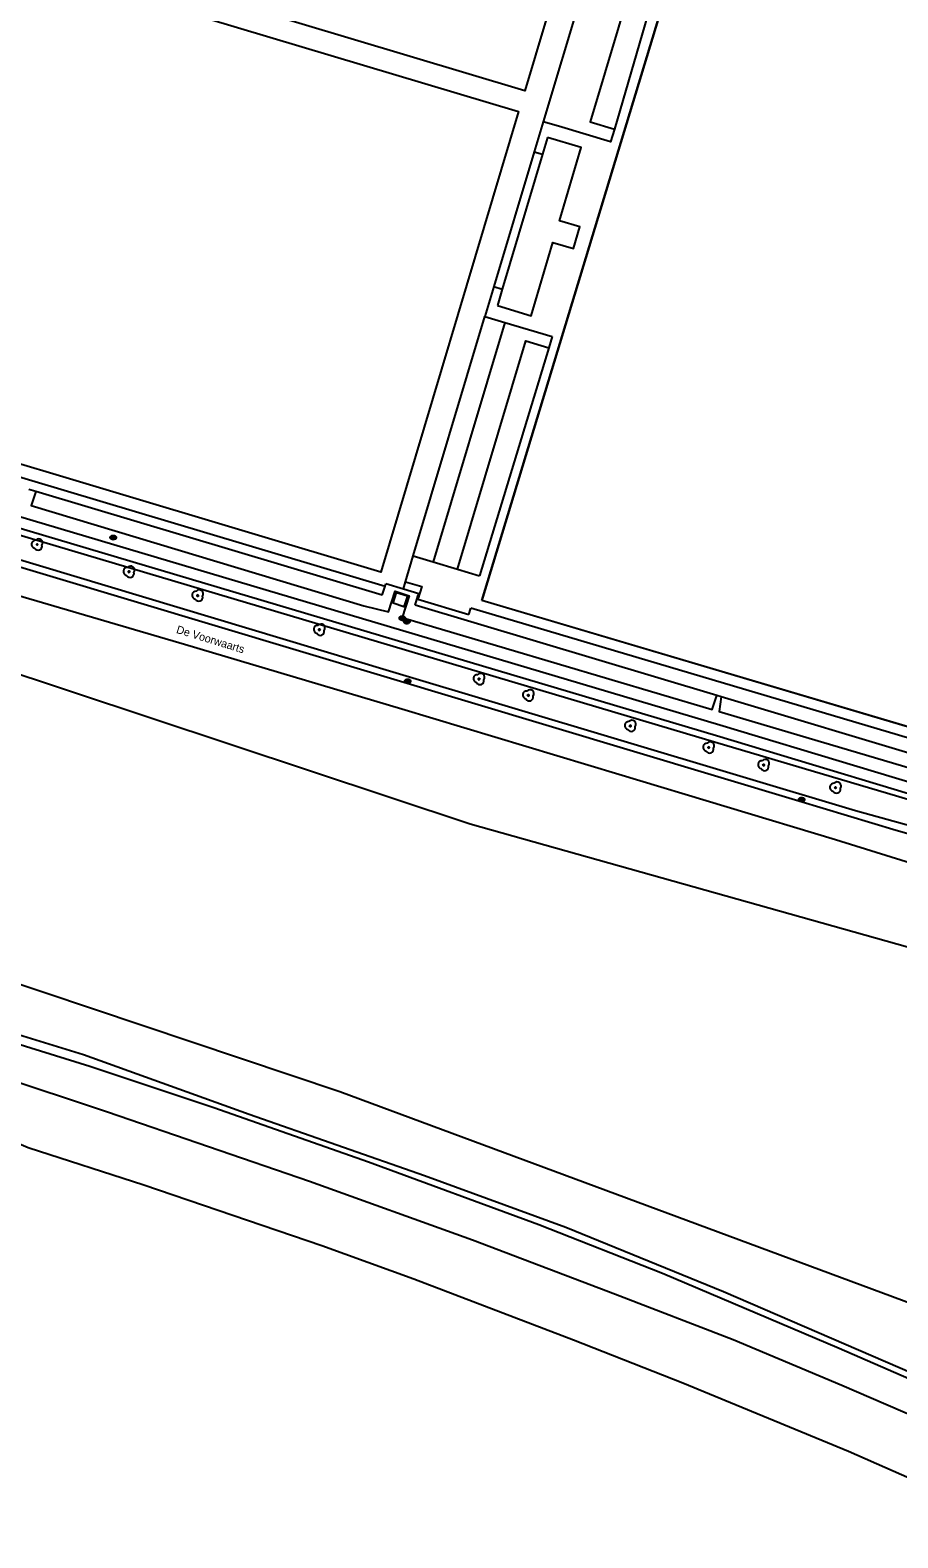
# Model space of a CAD drawing. Extents: x 194485 to 197793, y 468269 to 470822.
# Drawn here: x 196278.1 to 196408.9, y 469002.3 to 469229.5 of the extents above; entities that cross this region are included whole.
import ezdxf

# ---------------------------------------------------------------- set-up
doc = ezdxf.new("R2010")
doc.units = 0
for name, color, linetype in [('BGT begrenzing kruinlijn', 7, 'Continuous'), ('BGT grensvlak begroeid terreindeel', 7, 'Continuous'), ('BGT grensvlak begroeid terreindeel LR', 7, 'Continuous'), ('BGT grensvlak onbegroeid terreindeel', 7, 'Continuous'), ('BGT grensvlak onbegroeid terreindeel LR', 7, 'Continuous'), ('BGT grensvlak ondersteunend wegdeel', 7, 'Continuous'), ('BGT grensvlak overig bouwwerk', 7, 'Continuous'), ('BGT grensvlak pand op maaiveld', 7, 'Continuous'), ('BGT grensvlak vegetatieobject', 7, 'Continuous'), ('BGT grensvlak wegdeel', 7, 'Continuous'), ('BGT lijnelement scheiding hek', 7, 'Continuous'), ('BGT puntobject put drainageput', 7, 'Continuous'), ('BGT puntobject put inspectie- rioolput', 7, 'Continuous'), ('BGT puntobject vegetatieobject boom', 7, 'Continuous'), ('BGT tekst openbare ruimte label weg', 7, 'Continuous'), ('GEM grensvlak WOZ op maaiveld', 7, 'Continuous')]:
    doc.layers.add(name, color=color, linetype=linetype)

msp = doc.modelspace()

# ---------------------------------------------------------------- linework, layer by layer
at = {"layer": 'BGT begrenzing kruinlijn'}
for p, q in [((196289.77, 469066.5), (196265.18, 469074.62)), ((196320.24, 469056.04), (196289.77, 469066.5)), ((196344.82, 469047.17), (196320.24, 469056.04)), ((196366.39, 469039), (196344.82, 469047.17)), ((196384.09, 469032.18), (196366.39, 469039)), ((196400.48, 469025.28), (196384.09, 469032.18)), ((196419.48, 469017.11), (196400.48, 469025.28))]:
    msp.add_line(p, q, dxfattribs=at)
at = {"layer": 'BGT grensvlak begroeid terreindeel'}
msp.add_line((196349.69, 469185.48), (196338.89, 469149.39), dxfattribs=at)
for points in [[(196434.71, 469015.8), (196400.08, 469030.84), (196373.46, 469042.14), (196354.81, 469049.48), (196329.14, 469058.95), (196305.82, 469067.12), (196287.13, 469073.34), (196263.31, 469080.74), (196240.21, 469087.53), (196215.65, 469094.21), (196189.11, 469100.65), (196136.13, 469112.17), (196119.75, 469115.54), (196102.39, 469118.61), (196094.23, 469119.82), (196092.68, 469120.22), (196091.38, 469120.74), (196090.36, 469121.37), (196089.46, 469122.16), (196088.39, 469123.35), (196087.8, 469124.2)], [(196087.8, 469124.2), (196108.2, 469119.79), (196126.38, 469115.77), (196143.27, 469112.16), (196176.14, 469104.87), (196198.98, 469099.42), (196217.13, 469094.83), (196250.76, 469085.84), (196271.73, 469079.61), (196286.17, 469075.15), (196311.17, 469066.15), (196337.58, 469056.94), (196358.91, 469049.17), (196382.64, 469039.43), (196437.42, 469015.79), (196455.06, 469007.97), (196467.57, 469002.33)]]:
    msp.add_lwpolyline(points, dxfattribs=at)
at = {"layer": 'BGT grensvlak begroeid terreindeel LR'}
msp.add_lwpolyline([(196257.82, 469091.98), (196272.21, 469133.91), (196344.46, 469109.93), (196429.69, 469085.95), (196426.29, 469076.36), (196435.11, 469072.95), (196421.96, 469033.51), (196324.81, 469069.55), (196257.82, 469091.98)], dxfattribs=at)
at = {"layer": 'BGT grensvlak onbegroeid terreindeel'}
for p, q in [((196367.78, 469256.82), (196355.48, 469215.74)), ((196354.12, 469211.19), (196348.04, 469190.88)), ((196354.12, 469211.19), (196355.38, 469210.82)), ((196348.04, 469190.88), (196349.31, 469190.5)), ((196335.89, 469150.29), (196346.69, 469186.37)), ((196346.69, 469186.37), (196349.69, 469185.48)), ((196349.69, 469185.48), (196356.81, 469183.35)), ((196356.81, 469183.35), (196356.3, 469181.66)), ((196225.25, 469177.58), (196331.64, 469145.74)), ((196335.89, 469150.29), (196338.89, 469149.39)), ((196338.89, 469149.39), (196342.55, 469148.29)), ((196334.41, 469145.32), (196334.73, 469146.4)), ((196419.99, 469121.71), (196346.23, 469143.59)), ((196344.26, 469141.46), (196344.55, 469142.42)), ((196420.95, 469119.75), (196344.55, 469142.42))]:
    msp.add_line(p, q, dxfattribs=at)
for points in [[(196249.42, 469251.33), (196270.03, 469320.21), (196373.32, 469289.3), (196352.7, 469220.41), (196249.42, 469251.33)], [(196382.27, 469251.2), (196378.57, 469250.24), (196346.23, 469143.59)], [(196376.67, 469250.66), (196373.32, 469251.67), (196362.56, 469215.73), (196366.21, 469214.63)], [(196227.7, 469178.78), (196248.47, 469248.17), (196351.76, 469217.26), (196330.99, 469147.87), (196227.7, 469178.78)], [(196366.21, 469214.63), (196365.62, 469212.71), (196357.77, 469215.06), (196355.48, 469215.74)], [(196342.55, 469148.29), (196352.87, 469182.69), (196356.3, 469181.66)], [(196334.73, 469146.4), (196337.16, 469145.68), (196336.59, 469143.76), (196344.26, 469141.46)]]:
    msp.add_lwpolyline(points, dxfattribs=at)
at = {"layer": 'BGT grensvlak onbegroeid terreindeel LR'}
for p, q in [((196376.67, 469250.66), (196366.21, 469214.63)), ((196355.48, 469215.74), (196354.12, 469211.19)), ((196348.04, 469190.88), (196346.69, 469186.37)), ((196356.3, 469181.66), (196345.88, 469147.3)), ((196334.73, 469146.4), (196335.89, 469150.29)), ((196342.55, 469148.29), (196345.88, 469147.3))]:
    msp.add_line(p, q, dxfattribs=at)
at = {"layer": 'BGT grensvlak ondersteunend wegdeel'}
for p, q in [((196278.99, 469160.01), (196277.95, 469160.32)), ((196382.28, 469129.07), (196381.67, 469129.26))]:
    msp.add_line(p, q, dxfattribs=at)
msp.add_lwpolyline([(196155.29, 469189.79), (196178.03, 469183.09), (196227.61, 469168.27), (196275.46, 469153.78), (196381.32, 469122.27), (196422.32, 469110.14), (196425.18, 469108.39), (196424.91, 469107.34), (196418.19, 469107.59), (196402.58, 469111.91), (196332.32, 469132.95), (196268.61, 469152.07), (196228.71, 469163.94), (196177.73, 469179.37), (196148.29, 469188.39), (196151.52, 469189.57)], dxfattribs=at)
at = {"layer": 'BGT grensvlak overig bouwwerk'}
msp.add_lwpolyline([(196333.38, 469144.79), (196335, 469144.27), (196334.47, 469142.65), (196332.86, 469143.17), (196333.38, 469144.79)], dxfattribs=at)
at = {"layer": 'BGT grensvlak pand op maaiveld'}
for p, q in [((196356.14, 469213.35), (196355.38, 469210.82)), ((196355.38, 469210.82), (196349.31, 469190.5)), ((196349.31, 469190.5), (196348.57, 469188.02))]:
    msp.add_line(p, q, dxfattribs=at)
msp.add_lwpolyline([(196348.57, 469188.02), (196353.64, 469186.5), (196356.94, 469197.55), (196360.03, 469196.64), (196360.99, 469199.89), (196357.91, 469200.8), (196361.21, 469211.84), (196356.14, 469213.35)], dxfattribs=at)
at = {"layer": 'BGT grensvlak vegetatieobject'}
for p, q in [((196331.22, 469144.37), (196278.99, 469160.01)), ((196331.22, 469144.37), (196331.64, 469145.74)), ((196331.64, 469145.74), (196331.75, 469146.12)), ((196331.75, 469146.12), (196334.41, 469145.32)), ((196334.41, 469145.32), (196336.71, 469144.64)), ((196336.18, 469142.88), (196336.59, 469144.26)), ((196381.67, 469129.26), (196336.18, 469142.88)), ((196336.59, 469144.26), (196336.71, 469144.64)), ((196430.5, 469114.63), (196382.28, 469129.07))]:
    msp.add_line(p, q, dxfattribs=at)
for points in [[(196278.99, 469160.01), (196278.3, 469157.92), (196328.43, 469142.8), (196332.16, 469141.88), (196333.16, 469144.97), (196335.27, 469144.28), (196334.21, 469141), (196380.95, 469127.16), (196381.67, 469129.26)], [(196382.28, 469129.07), (196382.01, 469126.87), (196430.69, 469112.44), (196431.38, 469114.02)]]:
    msp.add_lwpolyline(points, dxfattribs=at)
at = {"layer": 'BGT grensvlak wegdeel'}
for points in [[(196155.14, 469192.87), (196178.85, 469185.68), (196228.33, 469170.87), (196276.24, 469156.36), (196382.09, 469124.85), (196423.42, 469112.37)], [(196155.43, 469190.78), (196178.32, 469184.05), (196205.61, 469175.85), (196227.9, 469169.22), (196275.75, 469154.73), (196381.61, 469123.22), (196422.84, 469110.77)], [(196145.78, 469188.02), (196155.22, 469185.22), (196177.43, 469178.42), (196189.95, 469174.52), (196228.42, 469162.98), (196268.32, 469151.11), (196394.03, 469113.41), (196408.69, 469108.99), (196423.38, 469104.82)], [(196268.64, 469146.62), (196301.41, 469137.01), (196334.14, 469127.24), (196366.86, 469117.43), (196399.55, 469107.55), (196423.12, 469100.23)], [(195999.02, 469122.04), (196029.6, 469118.02), (196057.23, 469114.23), (196080.95, 469110.16), (196100.51, 469106.11), (196139.05, 469098.88), (196174.84, 469090.53), (196207.41, 469082.21), (196234.02, 469074.82), (196264.51, 469065.6), (196275.61, 469062.12), (196277.85, 469061.15), (196295.25, 469055.54), (196322.11, 469046.36), (196335.98, 469041.34), (196360.04, 469032.16), (196376.51, 469025.67), (196401.49, 469015.41), (196430.94, 469002.41)]]:
    msp.add_lwpolyline(points, dxfattribs=at)
at = {"layer": 'BGT lijnelement scheiding hek'}
msp.add_lwpolyline([(196111.13, 469119.14), (196126.38, 469115.77), (196143.27, 469112.16), (196176.14, 469104.87), (196198.98, 469099.42), (196217.13, 469094.83), (196250.76, 469085.84), (196271.73, 469079.61), (196286.17, 469075.15), (196311.17, 469066.15), (196337.58, 469056.94), (196358.91, 469049.17), (196382.64, 469039.43), (196437.42, 469015.79)], dxfattribs=at)
at = {"layer": 'BGT puntobject put drainageput'}
for p, q in [((196290.56, 469153.11), (196290.41, 469153.11)), ((196290.41, 469153.04), (196290.56, 469153.04)), ((196290.91, 469153.11), (196290.75, 469153.11)), ((196290.75, 469153.04), (196290.91, 469153.04)), ((196334.13, 469140.95), (196333.97, 469140.95)), ((196333.97, 469140.88), (196334.13, 469140.88)), ((196334.47, 469140.95), (196334.32, 469140.95)), ((196334.32, 469140.88), (196334.47, 469140.88)), ((196334.83, 469140.43), (196334.68, 469140.43)), ((196334.68, 469140.36), (196334.83, 469140.36)), ((196335.18, 469140.43), (196335.02, 469140.43)), ((196335.02, 469140.36), (196335.18, 469140.36))]:
    msp.add_line(p, q, dxfattribs=at)
for centre, radius, start, end in [((196290.41, 469153.07), 0.0375, 90, 270), ((196290.66, 469153.07), 0.1, 0, 180), ((196290.66, 469153.07), 0.1, 157.9757, 180), ((196290.66, 469153.07), 0.1, 180, 202.0243), ((196290.66, 469153.07), 0.1, 180, 0), ((196290.66, 469153.07), 0.1, 0, 22.0243), ((196290.66, 469153.07), 0.1, 337.9757, 0), ((196290.91, 469153.07), 0.0375, 270, 90), ((196333.97, 469140.92), 0.0375, 90, 270), ((196334.22, 469140.92), 0.1, 0, 180), ((196334.22, 469140.92), 0.1, 157.9757, 180), ((196334.22, 469140.92), 0.1, 180, 202.0243), ((196334.22, 469140.92), 0.1, 180, 0), ((196334.22, 469140.92), 0.1, 0, 22.0243), ((196334.22, 469140.92), 0.1, 337.9757, 0), ((196334.47, 469140.92), 0.0375, 270, 90), ((196334.93, 469140.4), 0.1, 0, 180), ((196334.68, 469140.4), 0.0375, 90, 270), ((196334.93, 469140.4), 0.1, 157.9757, 180), ((196334.93, 469140.4), 0.1, 180, 202.0243), ((196334.93, 469140.4), 0.1, 180, 0), ((196334.93, 469140.4), 0.1, 0, 22.0243), ((196334.93, 469140.4), 0.1, 337.9757, 0), ((196335.18, 469140.4), 0.0375, 270, 90)]:
    msp.add_arc(centre, radius, start, end, dxfattribs=at)
for centre in [(196290.66, 469153.07), (196334.22, 469140.92), (196334.93, 469140.4)]:
    msp.add_ellipse(centre, major_axis=(0.392, 0), ratio=0.689655, dxfattribs=at)
for points in [[(196291.1, 469153.07), (196291.1, 469153.12), (196291.09, 469153.16), (196291.02, 469153.27), (196290.94, 469153.33), (196290.75, 469153.4), (196290.64, 469153.4), (196290.43, 469153.36), (196290.34, 469153.31), (196290.24, 469153.2), (196290.21, 469153.14), (196290.21, 469153.01), (196290.24, 469152.95), (196290.32, 469152.85), (196290.38, 469152.82), (196290.56, 469152.75), (196290.69, 469152.74), (196290.93, 469152.8), (196291.03, 469152.87), (196291.09, 469153), (196291.1, 469153.04), (196291.1, 469153.07)], [(196334.67, 469140.92), (196334.67, 469140.96), (196334.65, 469141), (196334.59, 469141.12), (196334.51, 469141.17), (196334.32, 469141.24), (196334.2, 469141.24), (196334, 469141.2), (196333.91, 469141.16), (196333.81, 469141.04), (196333.78, 469140.98), (196333.78, 469140.86), (196333.81, 469140.8), (196333.89, 469140.7), (196333.95, 469140.66), (196334.13, 469140.59), (196334.26, 469140.58), (196334.49, 469140.65), (196334.59, 469140.71), (196334.66, 469140.84), (196334.67, 469140.88), (196334.67, 469140.92)], [(196335.37, 469140.4), (196335.37, 469140.44), (196335.35, 469140.48), (196335.29, 469140.6), (196335.21, 469140.65), (196335.02, 469140.72), (196334.91, 469140.72), (196334.7, 469140.68), (196334.61, 469140.64), (196334.51, 469140.52), (196334.48, 469140.46), (196334.48, 469140.34), (196334.51, 469140.28), (196334.59, 469140.18), (196334.65, 469140.14), (196334.83, 469140.07), (196334.96, 469140.06), (196335.2, 469140.13), (196335.29, 469140.19), (196335.36, 469140.32), (196335.37, 469140.36), (196335.37, 469140.4)]]:
    msp.add_open_spline(points, degree=3, dxfattribs=at)
at = {"layer": 'BGT puntobject put inspectie- rioolput'}
for p, q in [((196334.95, 469131.45), (196334.79, 469131.45)), ((196334.79, 469131.38), (196334.95, 469131.38)), ((196335.29, 469131.45), (196335.13, 469131.45)), ((196335.13, 469131.38), (196335.29, 469131.38)), ((196394.33, 469113.62), (196394.18, 469113.62)), ((196394.18, 469113.54), (196394.33, 469113.54)), ((196394.68, 469113.62), (196394.52, 469113.62)), ((196394.52, 469113.54), (196394.68, 469113.54))]:
    msp.add_line(p, q, dxfattribs=at)
for centre, radius, start, end in [((196334.79, 469131.42), 0.0375, 90, 270), ((196335.04, 469131.42), 0.1, 0, 180), ((196335.04, 469131.42), 0.1, 157.9757, 180), ((196335.04, 469131.42), 0.1, 180, 202.0243), ((196335.04, 469131.42), 0.1, 180, 0), ((196335.04, 469131.42), 0.1, 0, 22.0243), ((196335.04, 469131.42), 0.1, 337.9757, 0), ((196335.29, 469131.42), 0.0375, 270, 90), ((196394.18, 469113.58), 0.0375, 90, 270), ((196394.43, 469113.58), 0.1, 0, 180), ((196394.43, 469113.58), 0.1, 157.9757, 180), ((196394.43, 469113.58), 0.1, 180, 202.0243), ((196394.43, 469113.58), 0.1, 180, 0), ((196394.43, 469113.58), 0.1, 0, 22.0243), ((196394.43, 469113.58), 0.1, 337.9757, 0), ((196394.68, 469113.58), 0.0375, 270, 90)]:
    msp.add_arc(centre, radius, start, end, dxfattribs=at)
for centre in [(196335.04, 469131.42), (196394.43, 469113.58)]:
    msp.add_ellipse(centre, major_axis=(0.392, 0), ratio=0.689655, dxfattribs=at)
for points in [[(196335.48, 469131.42), (196335.48, 469131.46), (196335.47, 469131.5), (196335.4, 469131.62), (196335.32, 469131.67), (196335.13, 469131.74), (196335.02, 469131.74), (196334.82, 469131.7), (196334.73, 469131.66), (196334.63, 469131.54), (196334.6, 469131.48), (196334.6, 469131.36), (196334.62, 469131.3), (196334.71, 469131.2), (196334.77, 469131.16), (196334.94, 469131.09), (196335.08, 469131.08), (196335.31, 469131.15), (196335.41, 469131.21), (196335.47, 469131.34), (196335.48, 469131.38), (196335.48, 469131.42)], [(196394.87, 469113.58), (196394.87, 469113.63), (196394.86, 469113.67), (196394.79, 469113.78), (196394.71, 469113.84), (196394.52, 469113.9), (196394.41, 469113.91), (196394.21, 469113.87), (196394.11, 469113.82), (196394.01, 469113.71), (196393.99, 469113.65), (196393.98, 469113.52), (196394.01, 469113.46), (196394.09, 469113.36), (196394.15, 469113.32), (196394.33, 469113.26), (196394.46, 469113.25), (196394.7, 469113.31), (196394.8, 469113.38), (196394.86, 469113.51), (196394.87, 469113.54), (196394.87, 469113.58)]]:
    msp.add_open_spline(points, degree=3, dxfattribs=at)
at = {"layer": 'BGT puntobject vegetatieobject boom'}
for centre in [(196279.18, 469152.02), (196293.04, 469147.91), (196303.39, 469144.33), (196321.73, 469139.18), (196345.8, 469131.75), (196353.23, 469129.29), (196368.6, 469124.68), (196380.41, 469121.43), (196388.71, 469118.78), (196399.54, 469115.39)]:
    msp.add_circle(centre, 0.1, dxfattribs=at)
for centre, radius, start, end in [((196278.93, 469152.07), 0.6, 85.137, 257.7544), ((196279.33, 469151.77), 0.6, 208.5058, 13.8356), ((196279.43, 469152.27), 0.6, 323.5446, 138.4658), ((196279.18, 469152.02), 0.1, 0, 180), ((196279.18, 469152.02), 0.1, 180, 0), ((196292.79, 469147.96), 0.6, 85.137, 257.7544), ((196293.19, 469147.66), 0.6, 208.5058, 13.8356), ((196293.29, 469148.16), 0.6, 323.5446, 138.4658), ((196293.04, 469147.91), 0.1, 0, 180), ((196293.04, 469147.91), 0.1, 180, 0), ((196303.64, 469144.58), 0.6, 323.5446, 138.4658), ((196303.14, 469144.38), 0.6, 85.137, 257.7544), ((196303.54, 469144.08), 0.6, 208.5058, 13.8356), ((196303.39, 469144.33), 0.1, 0, 180), ((196303.39, 469144.33), 0.1, 180, 0), ((196321.48, 469139.23), 0.6, 85.137, 257.7544), ((196321.88, 469138.93), 0.6, 208.5058, 13.8356), ((196321.98, 469139.43), 0.6, 323.5446, 138.4658), ((196321.73, 469139.18), 0.1, 0, 180), ((196321.73, 469139.18), 0.1, 180, 0), ((196345.55, 469131.8), 0.6, 85.137, 257.7544), ((196345.95, 469131.5), 0.6, 208.5058, 13.8356), ((196346.05, 469132), 0.6, 323.5446, 138.4658), ((196345.8, 469131.75), 0.1, 0, 180), ((196345.8, 469131.75), 0.1, 180, 0), ((196352.98, 469129.34), 0.6, 85.137, 257.7544), ((196353.38, 469129.04), 0.6, 208.5058, 13.8356), ((196353.48, 469129.54), 0.6, 323.5446, 138.4658), ((196353.23, 469129.29), 0.1, 0, 180), ((196353.23, 469129.29), 0.1, 180, 0), ((196368.35, 469124.73), 0.6, 85.137, 257.7544), ((196368.75, 469124.43), 0.6, 208.5058, 13.8356), ((196368.85, 469124.93), 0.6, 323.5446, 138.4658), ((196368.6, 469124.68), 0.1, 0, 180), ((196368.6, 469124.68), 0.1, 180, 0), ((196380.16, 469121.48), 0.6, 85.137, 257.7544), ((196380.56, 469121.18), 0.6, 208.5058, 13.8356), ((196380.66, 469121.68), 0.6, 323.5446, 138.4658), ((196380.41, 469121.43), 0.1, 0, 180), ((196380.41, 469121.43), 0.1, 180, 0), ((196388.46, 469118.83), 0.6, 85.137, 257.7544), ((196388.86, 469118.53), 0.6, 208.5058, 13.8356), ((196388.96, 469119.03), 0.6, 323.5446, 138.4658), ((196388.71, 469118.78), 0.1, 0, 180), ((196388.71, 469118.78), 0.1, 180, 0), ((196399.29, 469115.44), 0.6, 85.137, 257.7544), ((196399.79, 469115.64), 0.6, 323.5446, 138.4658), ((196399.54, 469115.39), 0.1, 0, 180), ((196399.69, 469115.14), 0.6, 208.5058, 13.8356), ((196399.54, 469115.39), 0.1, 180, 0)]:
    msp.add_arc(centre, radius, start, end, dxfattribs=at)
at = {"layer": 'GEM grensvlak WOZ op maaiveld'}
for points in [[(196249.42, 469251.33), (196270.03, 469320.21), (196373.32, 469289.3), (196352.7, 469220.41), (196249.42, 469251.33)], [(196346.23, 469143.59), (196378.57, 469250.24), (196382.27, 469251.2), (196452.77, 469229.83), (196419.99, 469121.71), (196346.23, 469143.59)], [(196227.7, 469178.78), (196248.47, 469248.17), (196351.76, 469217.26), (196330.99, 469147.87), (196227.7, 469178.78)]]:
    msp.add_lwpolyline(points, dxfattribs=at)

# ---------------------------------------------------------------- texts
at = {"layer": 'BGT tekst openbare ruimte label weg'}
msp.add_text('De Voorwaarts', height=1.2, rotation=343, dxfattribs=at).set_placement((196300.07, 469138.71))

doc.saveas('drawing.dxf')
